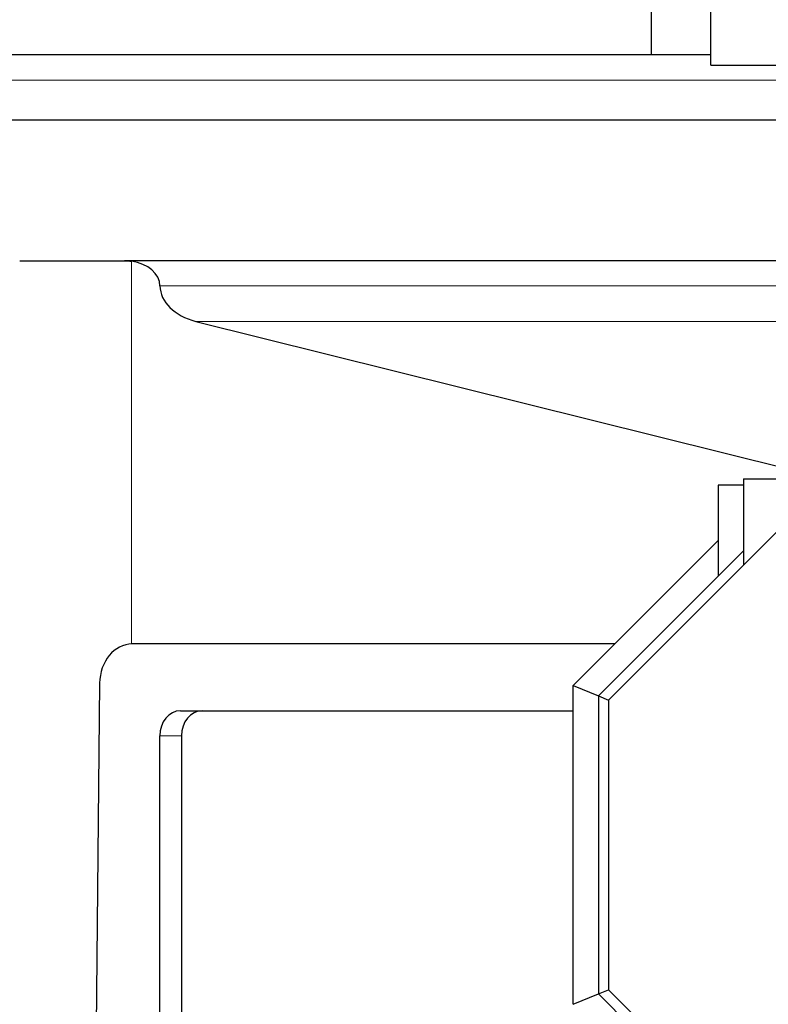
# Model space of a CAD drawing. Header units: inches. Extents: x 0 to 20790, y -12 to 14700.
# Tile 303 of 436: x 9128 to 9425, y 10975 to 11365. Entities that reach past the tile are written whole.
import ezdxf

# ---------------------------------------------------------------- set-up
doc = ezdxf.new("R2010")
doc.units = ezdxf.units.IN
doc.layers.add('1', color=7, linetype='Continuous', true_color=0xffffff)
doc.layers.add('254', color=7, linetype='Continuous', true_color=0xffffff)
doc.styles.add('latin_extended', font='simplex.shx')
doc.dimstyles.get("Standard").update_dxf_attribs({"dimtxt": 0.18, "dimasz": 0.18, "dimexe": 0.18, "dimexo": 0.0625, "dimgap": 0.09, "dimtad": 0, "dimtih": 1, "dimtoh": 1, "dimdec": 4, "dimzin": 0, "dimdsep": 46, "dimtxsty": 'Standard', "dimcen": 0.09, "dimadec": 0, "dimazin": 0, "dimtfac": 1, "dimtdec": 4, "dimtofl": 0, "dimtmove": 0, "dimatfit": 3, "dimfxl": 1, "dimtolj": 1, "dimtzin": 0, "dimarcsym": 0})

# ---------------------------------------------------------------- blocks, each defined once
blk = doc.blocks.new('_U3')
at = {"layer": '254', "color": 3, "linetype": 'Continuous', "lineweight": 13, "transparency": 16777216}
for p, q in [((8941.98, 11480.96), (8941.98, 12953.96)), ((11385.03, 10066.36), (11385.03, 12953.96)), ((9064.48, 12918.96), (11262.53, 12918.96))]:
    blk.add_line(p, q, dxfattribs=at)
at = {"layer": '254', "color": 3, "transparency": 16777216}
for points in [[(9064.48, 12939.38), (9064.48, 12898.55), (8941.98, 12918.96)], [(11262.53, 12898.55), (11262.53, 12939.38), (11385.03, 12918.96)]]:
    blk.add_solid(points, dxfattribs=at)
at = {"layer": 'Defpoints', "color": 0, "transparency": 16777216}
for p in [(11385.03, 12918.96), (8941.98, 11445.96), (11385.03, 10031.36)]:
    blk.add_point(p, dxfattribs=at)
at = {"layer": '254', "color": 2, "lineweight": 13, "transparency": 16777216, "insert": (9947.67, 13102.71), "char_height": 122.5, "attachment_point": 1, "style": 'latin_extended'}
blk.add_mtext('\\A1;2443', dxfattribs=at)

msp = doc.modelspace()

# ---------------------------------------------------------------- linework, layer by layer
at = {"layer": '1', "color": 2, "linetype": 'Continuous', "lineweight": 25}
for p, q in [((9378.478, 11351.478), (9378.478, 11467.464)), ((9401.978, 11347.464), (9401.978, 11467.464)), ((9401.981, 11351.478), (9079.978, 11351.478)), ((9401.978, 11347.464), (9861.978, 11347.464)), ((9798.987, 11325.588), (9092.978, 11325.588)), ((9128.103, 11269.961), (9169.602, 11269.961)), ((9798.987, 11269.961), (9169.602, 11269.961)), ((9197.897, 11245.927), (9433.219, 11187.374)), ((9414.978, 11183.463), (9414.978, 11149.332)), ((9414.978, 11183.463), (9599.978, 11183.463)), ((9414.979, 11180.963), (9404.978, 11180.963)), ((9404.978, 11180.963), (9404.978, 11144.989)), ((9442.61, 11176.963), (9361.478, 11095.832)), ((9347.478, 11101.631), (9404.978, 11159.13)), ((9414.978, 11154.988), (9357.478, 11097.489)), ((9363.936, 11118.092), (9172.703, 11118.092)), ((9159.794, 11102.495), (9158.156, 10946.63)), ((9347.478, 11101.631), (9357.478, 11097.489)), ((9347.478, 10975.296), (9347.478, 11101.631)), ((9357.478, 11097.489), (9357.478, 10979.438)), ((9357.478, 11097.489), (9361.478, 11095.832)), ((9361.478, 11095.832), (9361.478, 10981.095)), ((9191.799, 11091.63), (9347.475, 11091.63)), ((9183.627, 10811.63), (9183.627, 11081.63)), ((9192.211, 11081.63), (9192.211, 10811.63)), ((9347.478, 10975.296), (9357.478, 10979.438)), ((9357.478, 10979.438), (9361.478, 10981.095)), ((9357.478, 10979.438), (9421.84, 10915.076)), ((9361.478, 10981.095), (9424.668, 10917.905))]:
    msp.add_line(p, q, dxfattribs=at)
at = {"layer": '1', "color": 110, "linetype": 'Continuous', "lineweight": 13}
for p, q in [((9798.987, 11341.478), (9092.978, 11341.478)), ((9172.429, 11118.088), (9172.429, 11269.749)), ((9798.987, 11260.005), (9183.707, 11260.005)), ((9798.987, 11245.927), (9197.897, 11245.927)), ((9192.211, 11081.63), (9183.627, 11081.63))]:
    msp.add_line(p, q, dxfattribs=at)
at = {"layer": '1', "color": 2, "linetype": 'Continuous', "lineweight": 25}
for centre, major_axis, ratio, start_param, end_param in [((9169.53, 11259.959), (14.177, 0), 0.705479, 0.0045804, 1.3647974), ((9204.969, 11260.073), (21.262, 0), 0.705479, 3.146173, 4.3733097), ((9172.703, 11102.292), (0, -15.8), 0.8171231, 3.1415927, 4.6995305), ((9191.799, 11081.63), (0, 10), 0.8171231, 0, 1.5707963), ((9200.382, 11081.63), (0, -10), 0.8171231, 3.1415927, 4.712389)]:
    msp.add_ellipse(centre, major_axis=major_axis, ratio=ratio, start_param=start_param, end_param=end_param, dxfattribs=at)
msp.add_open_spline([(9169.602, 11269.961), (9170.071, 11269.961), (9170.541, 11269.943), (9171.483, 11269.872), (9171.956, 11269.819), (9172.429, 11269.749)], degree=3, knots=[0, 0, 0, 0, 0.5, 0.5, 1, 1, 1, 1], dxfattribs=at)

# ---------------------------------------------------------------- dimensions: what is measured, and where the dimension line sits
at = {"layer": '254', "color": 2, "linetype": 'Continuous', "lineweight": 13}
dim = msp.add_linear_dim(base=(11385.031, 12918.963), p1=(8941.978, 11445.963), p2=(11385.031, 10031.356), dimstyle='Standard', override={"dimscale": 35, "dimtxt": 3.5, "dimasz": 3.5, "dimexe": 1, "dimexo": 1, "dimgap": 1.75, "dimtad": 1, "dimtih": 1, "dimtoh": 0, "dimdec": 0, "dimlfac": 1, "dimzin": 8, "dimdsep": 46, "dimlunit": 2, "dimtxsty": 'latin_extended', "dimsah": 1, "dimse1": 0, "dimse2": 0, "dimsd1": 0, "dimsd2": 0, "dimclrd": 3, "dimclre": 3, "dimclrt": 2, "dimtol": 0, "dimtm": -0.1, "dimtfac": 0.714286, "dimtdec": 3, "dimtofl": 1, "dimtmove": 0, "dimtzin": 8, "dimlwd": 13, "dimlwe": 13}, dxfattribs=at)
dim.commit()
dim.dimension.update_dxf_attribs({"geometry": '_U3', "text_midpoint": (10163.505, 12918.963), "dimtype": 160})

doc.saveas('drawing.dxf')
